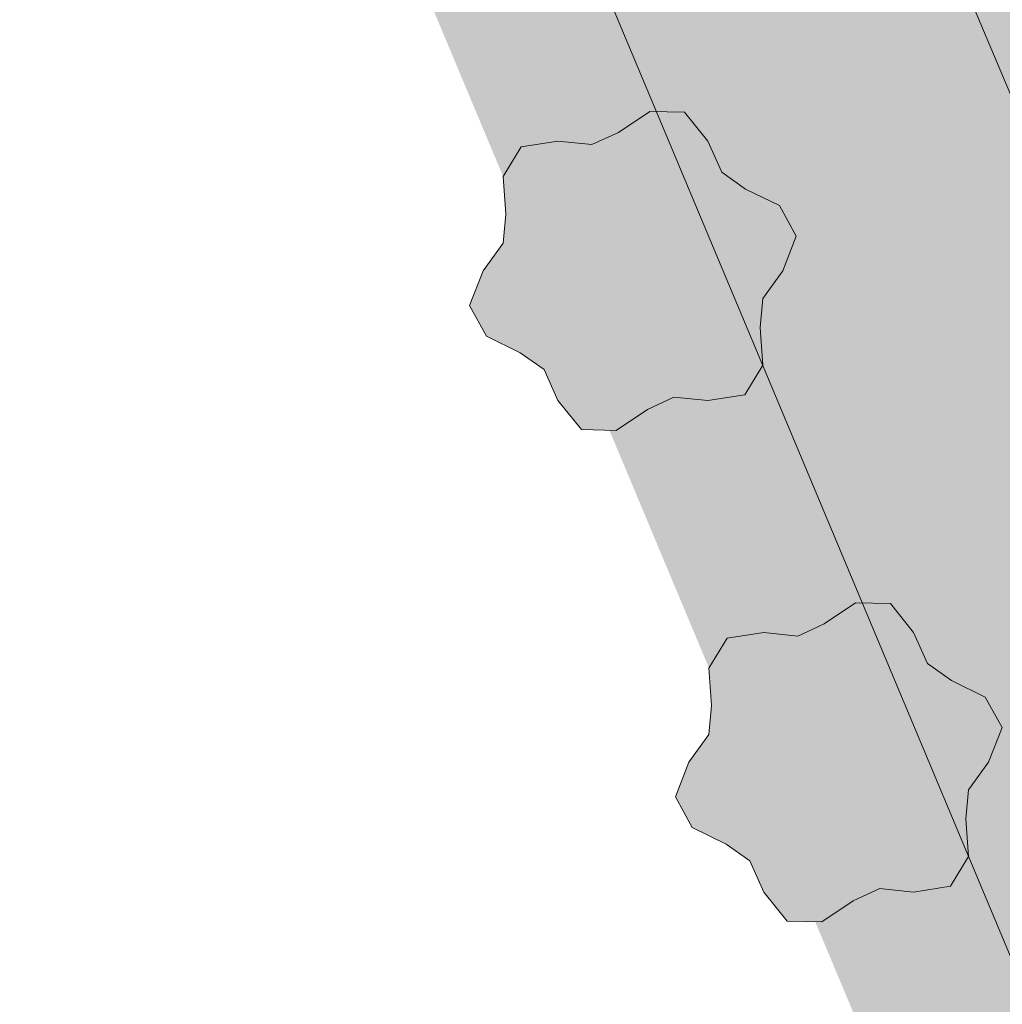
# Model space of a CAD drawing. Extents: x 306008 to 307050, y 9156110 to 9156581.
# Tile 447 of 656: x 306074.44 to 306077.39, y 9156432.35 to 9156435.31. Entities that reach past the tile are written whole.
import ezdxf

# ---------------------------------------------------------------- set-up
doc = ezdxf.new("R2010")
doc.units = 0
doc.linetypes.add('DASHED', pattern=[1.524, 1.27, -0.254])
for name, color, linetype in [('D32_JLN_JALUR_SEPEDA', 7, 'Continuous'), ('D32_JLN_PAGAR_HIJAU', 7, 'Continuous'), ('D32_JLN_SALURAN_TERTUTUP', 7, 'Continuous')]:
    doc.layers.add(name, color=color, linetype=linetype)

msp = doc.modelspace()

# ---------------------------------------------------------------- hatches: boundary and pattern name
at = {"layer": 'D32_JLN_JALUR_SEPEDA', "true_color": 0xc4d696}
h = msp.add_hatch(color=7, dxfattribs=at)
h.dxf.hatch_style = 1
h.paths.add_polyline_path([(306112.603, 9156366.1652), (306112.3498, 9156366.3169), (306112.1143, 9156366.4949), (306108.4574, 9156369.5799), (306108.2868, 9156369.7365), (306108.13, 9156369.907), (306107.9881, 9156370.0901), (306104.4801, 9156375.0324), (306104.3652, 9156375.208), (306104.2642, 9156375.3918), (306086.4598, 9156410.9102), (306086.3816, 9156411.0804), (306072.3054, 9156444.6983), (306072.2719, 9156444.7823), (306062.5808, 9156470.2468), (306062.5276, 9156470.4), (306056.1569, 9156490.6587), (306056.1065, 9156490.8408), (306048.3707, 9156523.0134), (306035.0938, 9156560.1561), (306034.9979, 9156560.4896), (306033.1597, 9156568.8267), (306033.1645, 9156568.8139), (306033.2921, 9156568.431), (306033.2922, 9156568.4308), (306033.2985, 9156568.4125), (306033.2986, 9156568.4121), (306033.3043, 9156568.3967), (306033.3044, 9156568.3965), (306033.4856, 9156567.924), (306033.5303, 9156567.7992), (306033.6691, 9156567.3828), (306033.6692, 9156567.3824), (306033.6791, 9156567.3544), (306033.6794, 9156567.3537), (306033.6897, 9156567.3275), (306033.6899, 9156567.3272), (306033.8361, 9156566.9763), (306033.9337, 9156566.7066), (306034.0537, 9156566.3171), (306034.0538, 9156566.3169), (306034.0608, 9156566.2952), (306034.061, 9156566.2947), (306034.0665, 9156566.2788), (306034.0666, 9156566.2786), (306049.4498, 9156523.8474), (306049.4501, 9156523.8467), (306049.4775, 9156523.7789), (306049.478, 9156523.7778), (306049.4859, 9156523.7614), (306049.5769, 9156523.543), (306049.5777, 9156523.5412), (306049.5787, 9156523.5396), (306049.5799, 9156523.538), (306049.5809, 9156523.5369), (306049.6059, 9156523.474), (306049.6061, 9156523.4737), (306049.7336, 9156523.1683), (306049.8595, 9156522.8013), (306049.9188, 9156522.5834), (306049.9473, 9156522.4699), (306058.0585, 9156487.2778), (306058.0585, 9156487.2776), (306058.0647, 9156487.2519), (306058.0647, 9156487.2518), (306058.1656, 9156486.8469), (306058.2051, 9156486.6637), (306058.2647, 9156486.339), (306058.2648, 9156486.3384), (306058.2772, 9156486.281), (306058.2775, 9156486.2799), (306058.2842, 9156486.2554), (306058.2843, 9156486.2549), (306058.3602, 9156486.0011), (306058.4283, 9156485.7271), (306058.48, 9156485.4666), (306058.4801, 9156485.4663), (306058.4848, 9156485.4441), (306058.4849, 9156485.4436), (306058.489, 9156485.4264), (306058.4891, 9156485.4262), (306058.5308, 9156485.2602), (306058.5921, 9156484.9451), (306058.6058, 9156484.8469), (306058.6062, 9156484.8451), (306058.6217, 9156484.7785), (306058.6221, 9156484.7771), (306058.6276, 9156484.7594), (306058.7015, 9156484.4689), (306058.7314, 9156484.2686), (306058.7316, 9156484.2677), (306058.7413, 9156484.219), (306058.7418, 9156484.2171), (306058.7682, 9156484.1303), (306058.7685, 9156484.1293), (306058.7923, 9156484.0637), (306058.8609, 9156483.8043), (306058.9784, 9156483.2627), (306059.0098, 9156483.091), (306059.0101, 9156483.0898), (306059.122, 9156482.6418), (306059.1492, 9156482.5229), (306059.1726, 9156482.4095), (306059.173, 9156482.4079), (306059.1767, 9156482.3953), (306059.1769, 9156482.3947), (306059.1965, 9156482.3346), (306059.1966, 9156482.3343), (306059.2052, 9156482.3094), (306059.2054, 9156482.3088), (306059.2125, 9156482.2898), (306059.2126, 9156482.2896), (306059.6756, 9156481.108), (306059.7041, 9156481.0193), (306059.7048, 9156481.0175), (306059.7057, 9156481.0156), (306059.7068, 9156481.0139), (306059.7072, 9156481.0134), (306059.7896, 9156480.7904), (306059.79, 9156480.7893), (306059.8162, 9156480.7298), (306059.8858, 9156480.5494), (306059.886, 9156480.5489), (306059.9234, 9156480.46), (306059.9988, 9156480.2302), (306060.0001, 9156480.2254), (306060.0002, 9156480.2251), (306060.0087, 9156480.1975), (306060.0089, 9156480.1967), (306060.0205, 9156480.1635), (306060.0207, 9156480.1631), (306060.1166, 9156479.9065), (306060.1535, 9156479.8019), (306060.2551, 9156479.496), (306060.2552, 9156479.4958), (306060.2622, 9156479.4758), (306060.2624, 9156479.4752), (306060.272, 9156479.4499), (306060.2721, 9156479.4496), (306060.4147, 9156479.0939), (306060.4488, 9156479.0045), (306060.6016, 9156478.5848), (306060.7648, 9156478.136), (306060.7649, 9156478.1358), (306060.7719, 9156478.1172), (306060.772, 9156478.117), (306060.7737, 9156478.1127), (306060.7739, 9156478.1121), (306060.9658, 9156477.6534), (306061.0003, 9156477.5672), (306061.1716, 9156477.1194), (306061.2146, 9156476.9993), (306061.3601, 9156476.564), (306061.3601, 9156476.5639), (306061.3617, 9156476.5592), (306061.3619, 9156476.5587), (306061.3702, 9156476.5365), (306061.3702, 9156476.5363), (306061.552, 9156476.064), (306061.5974, 9156475.9378), (306061.7416, 9156475.5064), (306061.7416, 9156475.5062), (306061.7435, 9156475.5007), (306061.7436, 9156475.5004), (306061.751, 9156475.4801), (306061.751, 9156475.4799), (306070.1522, 9156452.9768), (306070.1845, 9156452.8858), (306070.2048, 9156452.8257), (306070.2049, 9156452.8254), (306070.2117, 9156452.8059), (306070.2119, 9156452.8054), (306070.2195, 9156452.7854), (306070.2196, 9156452.7852), (306070.5123, 9156452.0464), (306070.5999, 9156451.7924), (306070.6052, 9156451.771), (306070.6055, 9156451.7699), (306070.6497, 9156451.6256), (306070.6504, 9156451.6238), (306087.2184, 9156411.7255), (306087.2185, 9156411.7252), (306087.2293, 9156411.7004), (306087.2296, 9156411.6998), (306087.241, 9156411.6758), (306087.2411, 9156411.6755), (306087.3073, 9156411.5423), (306087.3981, 9156411.3412), (306087.8071, 9156410.3381), (306087.8073, 9156410.3377), (306087.8382, 9156410.2666), (306087.8391, 9156410.2648), (306087.8402, 9156410.2631), (306087.8415, 9156410.2615), (306087.8428, 9156410.2601), (306087.8444, 9156410.2588), (306087.8449, 9156410.2584), (306087.8778, 9156410.1906), (306087.8779, 9156410.1903), (306087.9063, 9156410.1344), (306087.9083, 9156410.1305), (306106.6071, 9156373.1971), (306106.6072, 9156373.1968), (306106.6289, 9156373.1556), (306106.629, 9156373.1553), (306106.8457, 9156372.7584), (306106.8958, 9156372.6626), (306107.0539, 9156372.3463), (306107.1105, 9156372.2265), (306107.2421, 9156371.9313), (306107.2422, 9156371.931), (306107.2545, 9156371.9046), (306107.2547, 9156371.9041), (306107.2628, 9156371.888), (306107.2629, 9156371.8878), (306107.7416, 9156370.9637), (306107.8333, 9156370.7699), (306107.8889, 9156370.6409), (306107.8897, 9156370.6391), (306107.8908, 9156370.6374), (306107.892, 9156370.6359), (306107.9902, 9156370.5201), (306108.02, 9156370.4844), (306108.0846, 9156370.4057), (306108.222, 9156370.2229), (306108.2227, 9156370.222), (306108.2308, 9156370.2124), (306108.2321, 9156370.211), (306108.2336, 9156370.2097), (306108.2499, 9156370.1966), (306108.2506, 9156370.1961), (306108.4987, 9156370.0128), (306109.0394, 9156369.563), (306109.1166, 9156369.4965), (306109.4237, 9156369.2228), (306109.4241, 9156369.2224), (306109.4683, 9156369.1854), (306109.4691, 9156369.1847), (306109.4876, 9156369.1708), (306109.488, 9156369.1705), (306109.5646, 9156369.1154), (306109.7514, 9156368.9696), (306109.9259, 9156368.8094), (306109.929, 9156368.8064), (306109.9295, 9156368.8059), (306109.9352, 9156368.8006), (306109.9366, 9156368.7994), (306109.98, 9156368.7663), (306110.0663, 9156368.6936), (306110.0671, 9156368.693), (306110.079, 9156368.684), (306110.1941, 9156368.5924), (306111.0874, 9156367.8447), (306111.2647, 9156367.6838), (306111.3909, 9156367.5597), (306111.3924, 9156367.5584), (306113.0241, 9156366.2385), (306113.1797, 9156366.1007), (306113.1813, 9156366.0995), (306113.1829, 9156366.0984), (306113.1846, 9156366.0975), (306113.1864, 9156366.0968), (306113.187, 9156366.0966), (306113.1997, 9156366.0848), (306113.201, 9156366.0837), (306113.2281, 9156366.0623), (306113.2297, 9156366.0612), (306113.2522, 9156366.0468), (306113.2535, 9156366.046), (306113.3151, 9156366.013), (306113.4805, 9156365.9173), (306113.5236, 9156365.8906), (306113.5246, 9156365.89), (306113.5667, 9156365.8671), (306113.5673, 9156365.8668), (306113.6595, 9156365.8203), (306113.6601, 9156365.8201), (306113.6733, 9156365.8139), (306113.6747, 9156365.8133), (306113.7178, 9156365.7972), (306113.7193, 9156365.7967), (306113.7474, 9156365.7886), (306113.748, 9156365.7884), (306113.8373, 9156365.766), (306113.8389, 9156365.7656), (306113.871, 9156365.7603), (306113.8727, 9156365.7601), (306113.9421, 9156365.7544), (306114.2153, 9156365.7195), (306115.3351, 9156365.5234), (306115.6154, 9156365.4603), (306115.8879, 9156365.3707), (306116.1505, 9156365.2553), (306116.4008, 9156365.1152), (306116.6365, 9156364.9517), (306116.8553, 9156364.7662), (306117.0553, 9156364.5606), (306117.1633, 9156364.4258), (306117.164, 9156364.425), (306117.2005, 9156364.3838), (306117.2018, 9156364.3824), (306117.2033, 9156364.3812), (306117.2049, 9156364.3801), (306117.2067, 9156364.3791), (306117.2085, 9156364.3784), (306117.2103, 9156364.3778), (306117.2123, 9156364.3774), (306117.2836, 9156364.366), (306117.2846, 9156364.3658), (306120.8557, 9156363.9744), (306120.4746, 9156363.0166), (306112.871, 9156366.0416)])
at = {"layer": 'D32_JLN_PAGAR_HIJAU', "true_color": 0x78aa60}
h = msp.add_hatch(color=7, dxfattribs=at)
h.dxf.hatch_style = 1
h.paths.add_polyline_path([(306112.3694, 9156365.7231), (306112.0702, 9156365.9024), (306111.7919, 9156366.1127), (306108.135, 9156369.1977), (306107.9334, 9156369.3829), (306107.7481, 9156369.5843), (306107.5804, 9156369.8007), (306104.0723, 9156374.743), (306103.9366, 9156374.9505), (306103.8172, 9156375.1677), (306086.0128, 9156410.6861), (306085.9204, 9156410.8873), (306071.8442, 9156444.5052), (306071.8046, 9156444.6044), (306062.1135, 9156470.069), (306062.0506, 9156470.25), (306055.68, 9156490.5088), (306055.6204, 9156490.7239), (306047.8909, 9156522.8704), (306034.623, 9156559.9878), (306034.5096, 9156560.382), (306032.0667, 9156571.4617), (306032.1148, 9156571.3859), (306032.1455, 9156571.3343), (306032.2572, 9156571.1295), (306032.2882, 9156571.0669), (306032.3578, 9156570.9159), (306032.4386, 9156570.7272), (306032.4388, 9156570.7268), (306032.4499, 9156570.7022), (306032.45, 9156570.7019), (306032.5584, 9156570.4725), (306032.6588, 9156570.1892), (306032.7402, 9156569.9169), (306032.7402, 9156569.9166), (306032.7464, 9156569.8971), (306032.7465, 9156569.8965), (306032.7553, 9156569.8714), (306032.7554, 9156569.8711), (306032.9098, 9156569.4467), (306032.9099, 9156569.4465), (306032.9168, 9156569.4281), (306032.917, 9156569.4277), (306032.9241, 9156569.4101), (306032.9242, 9156569.4098), (306033.0864, 9156569.0219), (306033.1597, 9156568.8267), (306034.9979, 9156560.4896), (306035.0938, 9156560.1561), (306048.3707, 9156523.0134), (306056.1065, 9156490.8408), (306056.1569, 9156490.6587), (306062.5276, 9156470.4), (306062.5808, 9156470.2468), (306072.2719, 9156444.7823), (306072.3054, 9156444.6983), (306086.3816, 9156411.0804), (306086.4598, 9156410.9102), (306104.2642, 9156375.3918), (306104.3652, 9156375.208), (306104.4801, 9156375.0324), (306107.9881, 9156370.0901), (306108.13, 9156369.907), (306108.2868, 9156369.7365), (306108.4574, 9156369.5799), (306112.1143, 9156366.4949), (306112.3498, 9156366.3169), (306112.603, 9156366.1652), (306112.871, 9156366.0416), (306120.4746, 9156363.0166), (306120.8557, 9156363.9744), (306120.2898, 9156362.552), (306112.6861, 9156365.577)])
at = {"layer": 'D32_JLN_PAGAR_HIJAU', "true_color": 0x568c46}
h = msp.add_hatch(color=7, dxfattribs=at)
h.dxf.hatch_style = 1
h.paths.add_polyline_path([(306076.7313, 9156434.5555), (306076.7717, 9156434.6598), (306076.7214, 9156434.7515), (306076.6197, 9156434.8014), (306076.548, 9156434.8518), (306076.5063, 9156434.9452), (306076.4362, 9156435.0324), (306076.3316, 9156435.0346), (306076.2376, 9156434.9715), (306076.1581, 9156434.9347), (306076.0563, 9156434.9452), (306075.9458, 9156434.9281), (306075.8916, 9156434.8387), (306075.8992, 9156434.7257), (306075.8914, 9156434.6384), (306075.8313, 9156434.5555), (306075.7909, 9156434.4513), (306075.8412, 9156434.3596), (306075.9429, 9156434.3097), (306076.0145, 9156434.2593), (306076.0563, 9156434.1658), (306076.1264, 9156434.0787), (306076.2309, 9156434.0764), (306076.325, 9156434.1396), (306076.4045, 9156434.1764), (306076.5063, 9156434.1658), (306076.6168, 9156434.183), (306076.671, 9156434.2724), (306076.6634, 9156434.3854), (306076.6712, 9156434.4727)])
h = msp.add_hatch(color=7, dxfattribs=at)
h.dxf.hatch_style = 1
h.paths.add_polyline_path([(306077.3492, 9156433.0797), (306077.3896, 9156433.1839), (306077.3393, 9156433.2756), (306077.2376, 9156433.3255), (306077.166, 9156433.3759), (306077.1242, 9156433.4694), (306077.0542, 9156433.5565), (306076.9496, 9156433.5588), (306076.8555, 9156433.4957), (306076.7761, 9156433.4588), (306076.6742, 9156433.4694), (306076.5638, 9156433.4523), (306076.5095, 9156433.3628), (306076.5171, 9156433.2498), (306076.5093, 9156433.1626), (306076.4492, 9156433.0797), (306076.4088, 9156432.9754), (306076.4592, 9156432.8837), (306076.5609, 9156432.8338), (306076.6325, 9156432.7834), (306076.6742, 9156432.69), (306076.7443, 9156432.6029), (306076.8489, 9156432.6006), (306076.943, 9156432.6637), (306077.0224, 9156432.7006), (306077.1242, 9156432.69), (306077.2347, 9156432.7071), (306077.289, 9156432.7965), (306077.2813, 9156432.9096), (306077.2892, 9156432.9968)])

# ---------------------------------------------------------------- linework, layer by layer
at = {"layer": 'D32_JLN_JALUR_SEPEDA', "lineweight": 13, "true_color": 0x6e685c}
msp.add_lwpolyline([(306120.4746, 9156363.0166), (306112.871, 9156366.0416), (306112.603, 9156366.1652), (306112.3498, 9156366.3169), (306112.1143, 9156366.4949), (306108.4574, 9156369.5799), (306108.2868, 9156369.7365), (306108.13, 9156369.907), (306107.9881, 9156370.0901), (306104.4801, 9156375.0324), (306104.3652, 9156375.208), (306104.2642, 9156375.3918), (306086.4598, 9156410.9102), (306086.3816, 9156411.0804), (306072.3054, 9156444.6983), (306072.2719, 9156444.7823), (306062.5808, 9156470.2468), (306062.5276, 9156470.4), (306056.1569, 9156490.6587)], dxfattribs=at)
at = {"layer": 'D32_JLN_PAGAR_HIJAU', "lineweight": 9, "true_color": 0x3c6432}
for points in [[(306076.7313, 9156434.5555), (306076.7717, 9156434.6598), (306076.7214, 9156434.7515), (306076.6197, 9156434.8014), (306076.548, 9156434.8518), (306076.5063, 9156434.9452), (306076.4362, 9156435.0324), (306076.3316, 9156435.0346), (306076.2376, 9156434.9715), (306076.1581, 9156434.9347), (306076.0563, 9156434.9452), (306075.9458, 9156434.9281), (306075.8916, 9156434.8387), (306075.8992, 9156434.7257), (306075.8914, 9156434.6384), (306075.8313, 9156434.5555), (306075.7909, 9156434.4513), (306075.8412, 9156434.3596), (306075.9429, 9156434.3097), (306076.0145, 9156434.2593), (306076.0563, 9156434.1658), (306076.1264, 9156434.0787), (306076.2309, 9156434.0764), (306076.325, 9156434.1396), (306076.4045, 9156434.1764), (306076.5063, 9156434.1658), (306076.6168, 9156434.183), (306076.671, 9156434.2724), (306076.6634, 9156434.3854), (306076.6712, 9156434.4727)], [(306077.3492, 9156433.0797), (306077.3896, 9156433.1839), (306077.3393, 9156433.2756), (306077.2376, 9156433.3255), (306077.166, 9156433.3759), (306077.1242, 9156433.4694), (306077.0542, 9156433.5565), (306076.9496, 9156433.5588), (306076.8555, 9156433.4957), (306076.7761, 9156433.4588), (306076.6742, 9156433.4694), (306076.5638, 9156433.4523), (306076.5095, 9156433.3628), (306076.5171, 9156433.2498), (306076.5093, 9156433.1626), (306076.4492, 9156433.0797), (306076.4088, 9156432.9754), (306076.4592, 9156432.8837), (306076.5609, 9156432.8338), (306076.6325, 9156432.7834), (306076.6742, 9156432.69), (306076.7443, 9156432.6029), (306076.8489, 9156432.6006), (306076.943, 9156432.6637), (306077.0224, 9156432.7006), (306077.1242, 9156432.69), (306077.2347, 9156432.7071), (306077.289, 9156432.7965), (306077.2813, 9156432.9096), (306077.2892, 9156432.9968)]]:
    msp.add_lwpolyline(points, close=True, dxfattribs=at)
at = {"layer": 'D32_JLN_SALURAN_TERTUTUP', "linetype": 'DASHED', "lineweight": 9, "ltscale": 1.866667, "true_color": 0x6e6e6c}
msp.add_lwpolyline([(306073.2279, 9156445.0845), (306073.2065, 9156445.138), (306071.7016, 9156449.0923), (306087.2184, 9156411.7255), (306087.2185, 9156411.7252), (306087.2293, 9156411.7004), (306087.2296, 9156411.6998), (306087.241, 9156411.6758), (306087.2411, 9156411.6755), (306087.3073, 9156411.5423), (306087.3981, 9156411.3412), (306087.5539, 9156410.9589), (306087.3538, 9156411.3583), (306087.304, 9156411.4666), (306073.2279, 9156445.0845)], dxfattribs=at)

doc.saveas('drawing.dxf')
